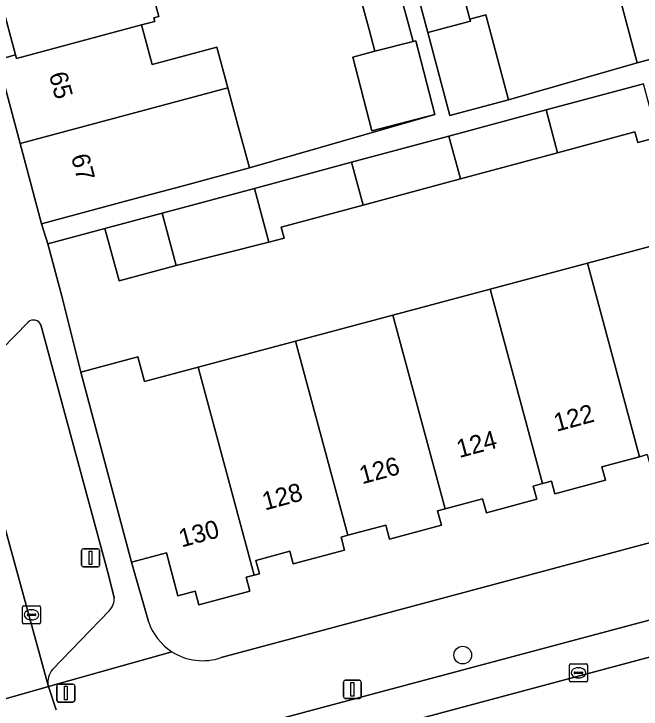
# Model space of a CAD drawing. Extents: x 162542 to 163147, y 380779 to 381521.
# Drawn here: x 162856.27 to 162890.84, y 380867.46 to 380905.79 of the extents above; entities that cross this region are included whole.
import ezdxf

# ---------------------------------------------------------------- set-up
doc = ezdxf.new("R2010")
doc.units = 0
for name, color, linetype in [('IMGEO_Boom', 7, 'Continuous'), ('IMGEO_Erf', 7, 'Continuous'), ('IMGEO_Kolk', 7, 'Continuous'), ('IMGEO_Lichtmast', 7, 'Continuous'), ('IMGEO_Muur', 7, 'Continuous'), ('IMGEO_Pand', 7, 'Continuous'), ('IMGEO_Pand_nummerreeks', 7, 'Continuous'), ('IMGEO_Parkeervlak_open', 7, 'Continuous'), ('IMGEO_Rijbaan_lokaal_open', 7, 'Continuous'), ('IMGEO_Voetpad_open', 7, 'Continuous')]:
    doc.layers.add(name, color=color, linetype=linetype)

msp = doc.modelspace()

# ---------------------------------------------------------------- linework, layer by layer
at = {"layer": 'IMGEO_Boom'}
msp.add_circle((162881.011, 380870.438), 0.489, dxfattribs=at)
at = {"layer": 'IMGEO_Erf'}
for points in [[(162880.242, 380909.848), (162881.408, 380905.504), (162882.286, 380905.738), (162883.539, 380901.043), (162890.631, 380903.092), (162889.449, 380907.52)], [(162863.731, 380907.608), (162864.259, 380905.646), (162863.99, 380905.575), (162864.044, 380905.374), (162863.302, 380905.175), (162863.887, 380903.001), (162867.458, 380903.961), (162868.063, 380901.714), (162868.616, 380899.657), (162869.251, 380897.297), (162879.476, 380900.242), (162875.998, 380899.346), (162874.951, 380903.41), (162876.169, 380903.724), (162875.865, 380904.853), (162874.937, 380908.302)], [(162891.762, 380898.989), (162890.664, 380898.694), (162890.507, 380899.278), (162886.244, 380898.132), (162880.884, 380896.69), (162875.524, 380895.249), (162871.003, 380894.033), (162871.168, 380893.42), (162870.329, 380893.194), (162865.218, 380891.914), (162862.069, 380891.067), (162861.291, 380893.96), (162858.143, 380893.113), (162858.921, 380890.221), (162859.959, 380886.034), (162863.108, 380886.876), (162863.462, 380885.516), (162866.434, 380886.311), (162871.797, 380887.745), (162877.16, 380889.179), (162882.522, 380890.613), (162887.884, 380892.046), (162893.247, 380893.481)], [(162891.181, 380881.49), (162890.76, 380881.377), (162888.686, 380880.823), (162888.883, 380880.084), (162886.089, 380879.337), (162885.905, 380880.023), (162885.412, 380879.891), (162884.901, 380879.755), (162885.094, 380879.032), (162882.315, 380878.289), (162882.11, 380879.056), (162880.037, 380878.502), (162879.62, 380878.39), (162879.833, 380877.594), (162876.976, 380876.831), (162876.77, 380877.603), (162874.68, 380877.045), (162874.304, 380876.944), (162874.498, 380876.221), (162871.674, 380875.466), (162871.488, 380876.161), (162869.613, 380875.66), (162869.81, 380874.923), (162869.524, 380874.847), (162869.079, 380874.728), (162869.283, 380873.967), (162866.466, 380873.214), (162866.267, 380873.957), (162865.309, 380873.7), (162864.676, 380876.068), (162862.761, 380875.556), (162863.687, 380872.292)], [(162867.703, 380870.299), (162905.842, 380880.523)]]:
    msp.add_lwpolyline(points, dxfattribs=at)
for centre, radius, start, end in [((162866.681, 380873.279), 3.152, 198.249, 237.3486), ((162866.678, 380873.272), 3.144, 237.3191, 289.0269)]:
    msp.add_arc(centre, radius, start, end, dxfattribs=at)
at = {"layer": 'IMGEO_Kolk'}
for p, q in [((162856.742, 380872.234), (162856.742, 380873.086)), ((162856.817, 380873.16), (162857.669, 380873.16)), ((162857.23, 380872.94), (162857.255, 380872.94)), ((162857.743, 380873.086), (162857.743, 380872.234)), ((162857.001, 380872.654), (162857.001, 380872.666)), ((162857.439, 380872.617), (162857.041, 380872.617)), ((162857.044, 380872.703), (162857.442, 380872.703)), ((162857.485, 380872.666), (162857.485, 380872.654)), ((162857.669, 380872.16), (162856.817, 380872.16)), ((162857.253, 380872.38), (162857.228, 380872.38)), ((162886.89, 380869.035), (162886.89, 380869.887)), ((162886.965, 380869.961), (162887.817, 380869.961)), ((162887.378, 380869.741), (162887.403, 380869.741)), ((162887.891, 380869.887), (162887.891, 380869.035)), ((162887.149, 380869.455), (162887.149, 380869.467)), ((162887.587, 380869.418), (162887.189, 380869.418)), ((162887.192, 380869.504), (162887.59, 380869.504)), ((162887.633, 380869.467), (162887.633, 380869.455)), ((162887.817, 380868.961), (162886.965, 380868.961)), ((162887.401, 380869.181), (162887.376, 380869.181))]:
    msp.add_line(p, q, dxfattribs=at)
for points in [[(162856.742, 380872.234), (162856.742, 380873.086)], [(162856.817, 380873.16), (162857.669, 380873.16)], [(162857.743, 380873.086), (162857.743, 380872.234)], [(162857.669, 380872.16), (162856.817, 380872.16)], [(162886.89, 380869.035), (162886.89, 380869.887)], [(162886.965, 380869.961), (162887.817, 380869.961)], [(162887.891, 380869.887), (162887.891, 380869.035)], [(162887.817, 380868.961), (162886.965, 380868.961)]]:
    msp.add_lwpolyline(points, dxfattribs=at)
for centre, radius, start, end in [((162856.819, 380873.084), 0.0765, 91.552, 178.448), ((162856.819, 380873.084), 0.0765, 91.552, 178.448), ((162857.667, 380873.084), 0.0765, 1.552, 88.448), ((162857.667, 380873.084), 0.0765, 1.552, 88.448), ((162857.041, 380872.663), 0.0403, 85.8775, 175.7526), ((162857.038, 380872.653), 0.0366, 178.938, 274.7102), ((162857.442, 380872.66), 0.043, 264.8664, 352.4533), ((162857.446, 380872.665), 0.0386, 1.7309, 96.639), ((162856.819, 380872.236), 0.0765, 181.552, 268.448), ((162856.819, 380872.236), 0.0765, 181.552, 268.448), ((162857.667, 380872.236), 0.0765, 271.552, 358.448), ((162857.667, 380872.236), 0.0765, 271.552, 358.448), ((162886.967, 380869.885), 0.0765, 91.552, 178.448), ((162886.967, 380869.885), 0.0765, 91.552, 178.448), ((162887.815, 380869.885), 0.0765, 1.552, 88.448), ((162887.815, 380869.885), 0.0765, 1.552, 88.448), ((162887.189, 380869.464), 0.0403, 85.8775, 175.7526), ((162887.186, 380869.454), 0.0366, 178.938, 274.7102), ((162887.59, 380869.461), 0.043, 264.8664, 352.4533), ((162887.594, 380869.466), 0.0386, 1.7309, 96.639), ((162886.967, 380869.037), 0.0765, 181.552, 268.448), ((162886.967, 380869.037), 0.0765, 181.552, 268.448), ((162887.815, 380869.037), 0.0765, 271.552, 358.448), ((162887.815, 380869.037), 0.0765, 271.552, 358.448)]:
    msp.add_arc(centre, radius, start, end, dxfattribs=at)
for centre, major_axis, ratio, start_param, end_param in [((162857.229, 380872.66), (-0.387, 0.002), 0.722429, 4.712389, 7.853982), ((162857.254, 380872.66), (-0.39, 0.002), 0.717154, 1.570796, 4.712389), ((162887.377, 380869.461), (-0.387, 0.002), 0.722429, 4.712389, 7.853982), ((162887.402, 380869.461), (-0.39, 0.002), 0.717154, 1.570796, 4.712389)]:
    msp.add_ellipse(centre, major_axis=major_axis, ratio=ratio, start_param=start_param, end_param=end_param, dxfattribs=at)
at = {"layer": 'IMGEO_Lichtmast'}
for p, q in [((162860.102, 380876.301), (162860.892, 380876.301)), ((162860.892, 380876.301), (162860.102, 380876.301)), ((162860.002, 380875.401), (162860.002, 380876.201)), ((162860.002, 380876.201), (162860.002, 380875.401)), ((162860.992, 380876.201), (162860.992, 380875.401)), ((162860.992, 380875.401), (162860.992, 380876.201)), ((162860.892, 380875.301), (162860.102, 380875.301)), ((162860.102, 380875.301), (162860.892, 380875.301)), ((162874.531, 380869.049), (162875.321, 380869.049)), ((162875.321, 380869.049), (162874.531, 380869.049)), ((162858.638, 380867.944), (162858.638, 380868.744)), ((162858.638, 380868.744), (162858.638, 380867.944)), ((162858.738, 380868.844), (162859.528, 380868.844)), ((162859.528, 380868.844), (162858.738, 380868.844)), ((162859.628, 380868.744), (162859.628, 380867.944)), ((162859.628, 380867.944), (162859.628, 380868.744)), ((162874.431, 380868.149), (162874.431, 380868.949)), ((162874.431, 380868.949), (162874.431, 380868.149)), ((162875.421, 380868.949), (162875.421, 380868.149)), ((162875.421, 380868.149), (162875.421, 380868.949)), ((162859.528, 380867.844), (162858.738, 380867.844)), ((162858.738, 380867.844), (162859.528, 380867.844)), ((162875.321, 380868.049), (162874.531, 380868.049)), ((162874.531, 380868.049), (162875.321, 380868.049))]:
    msp.add_line(p, q, dxfattribs=at)
for points in [[(162860.422, 380876.176), (162860.572, 380876.176), (162860.572, 380875.426), (162860.422, 380875.426), (162860.422, 380876.176)], [(162859.058, 380868.719), (162859.208, 380868.719), (162859.208, 380867.969), (162859.058, 380867.969), (162859.058, 380868.719)], [(162874.851, 380868.924), (162875.001, 380868.924), (162875.001, 380868.174), (162874.851, 380868.174), (162874.851, 380868.924)]]:
    msp.add_lwpolyline(points, dxfattribs=at)
for centre, start, end in [((162860.102, 380876.201), 90, 180), ((162860.102, 380876.201), 90, 180), ((162860.892, 380876.201), 0, 90), ((162860.892, 380876.201), 360, 90), ((162860.102, 380875.401), 180, 270), ((162860.102, 380875.401), 180, 270), ((162860.892, 380875.401), 270, 0), ((162860.892, 380875.401), 270, 0), ((162874.531, 380868.949), 90, 180), ((162874.531, 380868.949), 90, 180), ((162875.321, 380868.949), 0, 90), ((162875.321, 380868.949), 360, 90), ((162858.738, 380868.744), 90, 180), ((162858.738, 380868.744), 90, 180), ((162859.528, 380868.744), 0, 90), ((162859.528, 380868.744), 360, 90), ((162858.738, 380867.944), 180, 270), ((162858.738, 380867.944), 180, 270), ((162859.528, 380867.944), 270, 0), ((162859.528, 380867.944), 270, 0), ((162874.531, 380868.149), 180, 270), ((162874.531, 380868.149), 180, 270), ((162875.321, 380868.149), 270, 0), ((162875.321, 380868.149), 270, 0)]:
    msp.add_arc(centre, 0.1, start, end, dxfattribs=at)
at = {"layer": 'IMGEO_Muur'}
msp.add_lwpolyline([(162858.921, 380890.221), (162859.959, 380886.034)], dxfattribs=at)
at = {"layer": 'IMGEO_Pand'}
for points in [[(162863.731, 380907.608), (162867.316, 380908.572), (162866.707, 380910.832), (162855.223, 380907.745), (162856.358, 380903.525), (162856.414, 380903.323), (162863.302, 380905.175), (162864.044, 380905.374), (162863.99, 380905.575), (162864.259, 380905.646)], [(162889.449, 380907.52), (162890.631, 380903.092), (162897.443, 380904.91), (162902.273, 380906.2), (162901.093, 380910.62), (162889.573, 380907.553)], [(162880.242, 380909.848), (162877.898, 380909.219), (162879.094, 380904.764), (162881.439, 380905.388), (162881.408, 380905.504)], [(162877.037, 380908.867), (162874.937, 380908.302), (162875.865, 380904.853), (162876.169, 380903.724), (162878.277, 380904.266), (162877.966, 380905.419)], [(162882.286, 380905.738), (162881.408, 380905.504), (162881.439, 380905.388), (162879.094, 380904.764), (162880.297, 380900.178), (162883.539, 380901.043)], [(162863.302, 380905.175), (162856.414, 380903.323), (162856.358, 380903.525), (162855.367, 380903.258), (162856.611, 380898.634), (162868.063, 380901.714), (162867.458, 380903.961), (162863.887, 380903.001)], [(162878.43, 380904.306), (162878.277, 380904.266), (162876.169, 380903.724), (162874.951, 380903.41), (162875.998, 380899.346), (162879.476, 380900.242)], [(162890.969, 380901.934), (162885.607, 380900.492), (162886.244, 380898.132), (162890.507, 380899.278), (162890.664, 380898.694), (162891.762, 380898.989)], [(162868.063, 380901.714), (162856.611, 380898.634), (162857.799, 380894.216), (162862.628, 380895.515), (162865.74, 380896.352), (162869.251, 380897.297), (162868.616, 380899.657)], [(162885.607, 380900.492), (162880.248, 380899.051), (162880.884, 380896.69), (162886.244, 380898.132)], [(162880.248, 380899.051), (162874.888, 380897.609), (162875.524, 380895.249), (162880.884, 380896.69)], [(162874.888, 380897.609), (162869.528, 380896.168), (162870.329, 380893.194), (162871.168, 380893.42), (162871.003, 380894.033), (162875.524, 380895.249)], [(162869.528, 380896.168), (162864.44, 380894.807), (162865.218, 380891.914), (162870.329, 380893.194)], [(162864.44, 380894.807), (162861.291, 380893.96), (162862.069, 380891.067), (162865.218, 380891.914)], [(162890.76, 380881.377), (162891.181, 380881.49), (162891.378, 380880.755), (162894.144, 380881.495), (162894.009, 380882.224), (162896.128, 380882.791), (162893.247, 380893.481), (162887.884, 380892.046)], [(162890.76, 380881.377), (162887.884, 380892.046), (162882.522, 380890.613), (162885.412, 380879.891), (162885.905, 380880.023), (162886.089, 380879.337), (162888.883, 380880.084), (162888.686, 380880.823)], [(162882.522, 380890.613), (162877.16, 380889.179), (162880.037, 380878.502), (162882.11, 380879.056), (162882.315, 380878.289), (162885.094, 380879.032), (162884.901, 380879.755), (162885.412, 380879.891)], [(162871.797, 380887.745), (162874.68, 380877.045), (162876.77, 380877.603), (162876.976, 380876.831), (162879.833, 380877.594), (162879.62, 380878.39), (162880.037, 380878.502), (162877.16, 380889.179)], [(162871.797, 380887.745), (162866.434, 380886.311), (162869.524, 380874.847), (162869.81, 380874.923), (162869.613, 380875.66), (162871.488, 380876.161), (162871.674, 380875.466), (162874.498, 380876.221), (162874.304, 380876.944), (162874.68, 380877.045)], [(162866.434, 380886.311), (162863.462, 380885.516), (162863.108, 380886.876), (162859.959, 380886.034), (162862.761, 380875.556), (162864.676, 380876.068), (162865.309, 380873.7), (162866.267, 380873.957), (162866.466, 380873.214), (162869.283, 380873.967), (162869.079, 380874.728), (162869.524, 380874.847)]]:
    msp.add_lwpolyline(points, close=True, dxfattribs=at)
at = {"layer": 'IMGEO_Parkeervlak_open'}
for points in [[(162857.065, 380888.798), (162854.11, 380885.789)], [(162861.796, 380873.594), (162861.77, 380873.764), (162861.433, 380875.058), (162857.763, 380888.649)], [(162853.421, 380886.005), (162858.167, 380868.758)], [(162903.118, 380875.528), (162869.544, 380866.553)], [(162866.875, 380863.78), (162904.543, 380873.87), (162906.727, 380874.419)], [(162858.403, 380869.635), (162861.53, 380872.886)]]:
    msp.add_lwpolyline(points, dxfattribs=at)
for centre, radius, start, end in [((162857.358, 380888.459), 0.448, 25.0943, 130.8059), ((162860.883, 380873.532), 0.915, 348.2722, 3.885), ((162860.613, 380873.68), 1.213, 319.1242, 344.022), ((162859.105, 380868.976), 0.963, 136.8018, 193.0753)]:
    msp.add_arc(centre, radius, start, end, dxfattribs=at)
at = {"layer": 'IMGEO_Rijbaan_lokaal_open'}
for points in [[(162845.528, 380898.214), (162847.005, 380892.801), (162848.504, 380887.387), (162853.245, 380870.058), (162853.934, 380867.497), (162854.491, 380867.654), (162857.86, 380868.606), (162858.186, 380868.698), (162858.167, 380868.758), (162853.421, 380886.005)], [(162858.595, 380867.425), (162858.186, 380868.698), (162857.86, 380868.606), (162854.491, 380867.654), (162853.934, 380867.497), (162854.24, 380866.34)]]:
    msp.add_lwpolyline(points, dxfattribs=at)
msp.add_lwpolyline([(162887.623, 380864.206), (162892.568, 380865.51), (162907.929, 380869.578), (162906.727, 380874.419), (162904.543, 380873.87), (162866.875, 380863.78), (162867.139, 380862.821), (162868.115, 380858.934), (162869.684, 380859.337), (162869.918, 380859.401), (162870.078, 380859.444)], close=True, dxfattribs=at)
at = {"layer": 'IMGEO_Voetpad_open'}
for points in [[(162897.443, 380904.91), (162890.631, 380903.092), (162883.539, 380901.043), (162880.297, 380900.178), (162879.094, 380904.764), (162877.898, 380909.219)], [(162877.037, 380908.867), (162877.966, 380905.419), (162878.277, 380904.266), (162878.43, 380904.306), (162879.476, 380900.242), (162869.251, 380897.297), (162865.74, 380896.352), (162862.628, 380895.515), (162857.799, 380894.216), (162858.143, 380893.113), (162861.291, 380893.96), (162864.44, 380894.807), (162869.528, 380896.168), (162874.888, 380897.609), (162880.248, 380899.051), (162885.607, 380900.492), (162890.969, 380901.934)], [(162857.799, 380894.216), (162856.611, 380898.634), (162855.367, 380903.258), (162856.358, 380903.525), (162855.223, 380907.745)], [(162863.687, 380872.292), (162862.761, 380875.556), (162859.959, 380886.034), (162858.921, 380890.221), (162858.143, 380893.113), (162857.799, 380894.216)], [(162854.11, 380885.789), (162857.065, 380888.798)], [(162857.763, 380888.649), (162861.433, 380875.058), (162861.77, 380873.764), (162861.796, 380873.594)], [(162905.842, 380880.523), (162867.703, 380870.299)], [(162869.544, 380866.553), (162903.118, 380875.528)], [(162861.53, 380872.886), (162858.403, 380869.635)], [(162858.167, 380868.758), (162858.186, 380868.698), (162864.98, 380870.625)], [(162864.98, 380870.625), (162858.186, 380868.698), (162858.595, 380867.425)]]:
    msp.add_lwpolyline(points, dxfattribs=at)
for centre, radius, start, end in [((162857.358, 380888.459), 0.448, 25.0943, 130.8059), ((162860.883, 380873.532), 0.915, 348.2722, 3.885), ((162860.613, 380873.68), 1.213, 319.1242, 344.022), ((162866.681, 380873.279), 3.152, 198.249, 237.3486), ((162866.678, 380873.272), 3.144, 237.3191, 289.0269), ((162859.105, 380868.976), 0.963, 136.8018, 193.0753)]:
    msp.add_arc(centre, radius, start, end, dxfattribs=at)

# ---------------------------------------------------------------- texts
at = {"layer": 'IMGEO_Pand_nummerreeks'}
for s, rotation, p in [('65', 285.0571, (162858.193, 380902.45)), ('67', 285.0544, (162859.409, 380897.929)), ('122', 15.1135, (162886.181, 380882.746)), ('124', 15.1135, (162880.824, 380881.298)), ('126', 15.1135, (162875.465, 380879.851)), ('128', 15.1135, (162870.11, 380878.406)), ('130', 15.2192, (162865.517, 380876.368))]:
    msp.add_text(s, height=1, rotation=rotation, dxfattribs=at).set_placement(p)

doc.saveas('drawing.dxf')
